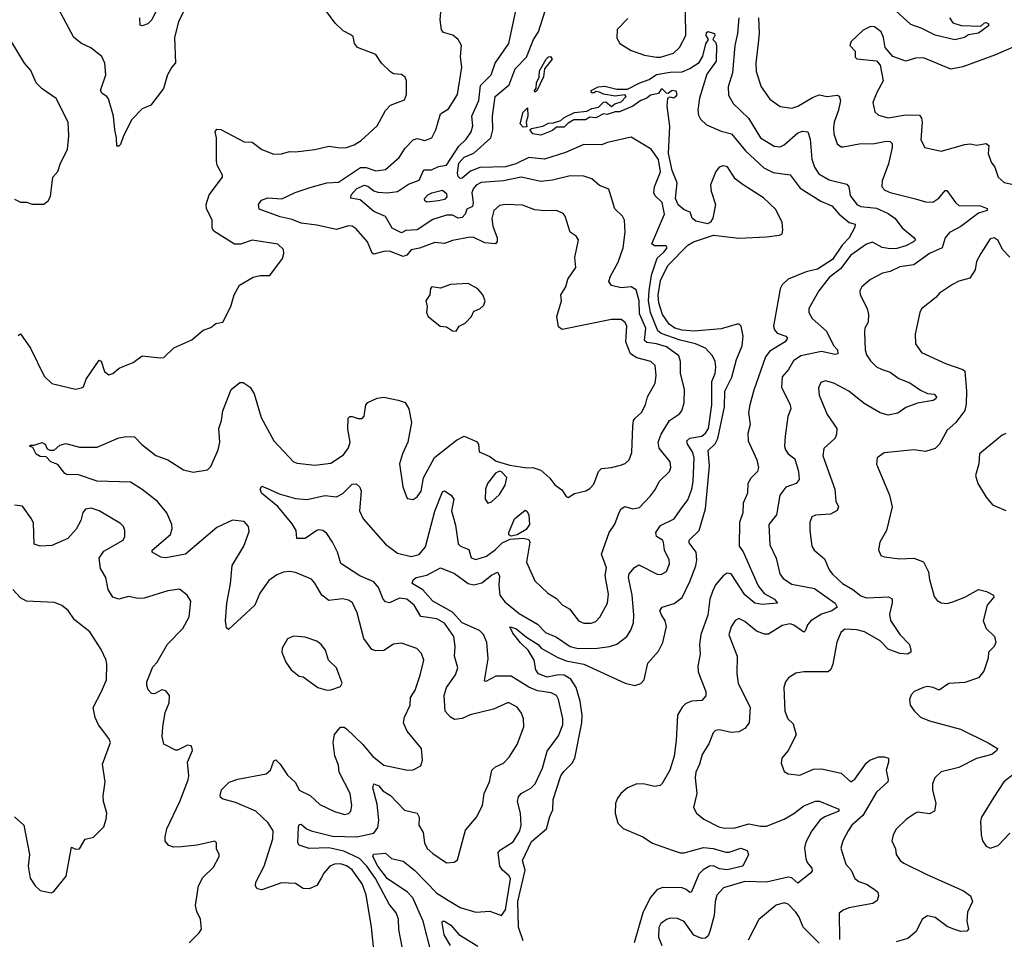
# Model space of a CAD drawing. Extents: x 2057697 to 2160550, y 827490 to 1016834.
# Tile 308 of 509: x 2135591 to 2140607, y 924233 to 928916. Entities that reach past the tile are written whole.
import ezdxf

# ---------------------------------------------------------------- set-up
doc = ezdxf.new("R2010")
doc.units = 0

msp = doc.modelspace()

# ---------------------------------------------------------------- linework, layer by layer
at = {"layer": '0CON20XD'}
for points in [[(2135582.1, 927307.9), (2135595, 927316.2), (2135645, 927244), (2135715, 927101.2), (2135755, 927062.9), (2135875, 927034.2), (2135905, 927040.8), (2135915, 927046.7), (2135929.2, 927085), (2135995, 927182.5), (2136005, 927177.5), (2136022, 927125), (2136045, 927108), (2136065, 927114.2), (2136098.2, 927141.8), (2136137.7, 927157.7), (2136169.4, 927170.6), (2136215, 927204.3), (2136306.1, 927193.9), (2136325, 927196.7), (2136376.7, 927245), (2136467.5, 927285), (2136525, 927335.8), (2136565, 927348.8), (2136590.5, 927369.5), (2136625, 927376.2), (2136666, 927455), (2136682.5, 927515), (2136710, 927565), (2136780, 927605), (2136815, 927613.8), (2136865, 927613.3), (2136929.5, 927700.5), (2136936, 927725), (2136933.8, 927745), (2136905, 927773.3), (2136775, 927793.1), (2136715, 927772.5), (2136685, 927772.2), (2136579.1, 927839.1), (2136570.6, 927855), (2136571.9, 927895), (2136542.5, 927955), (2136540.5, 927975), (2136555.5, 928025), (2136624.3, 928115), (2136624.4, 928125), (2136597.1, 928175), (2136592.9, 928195), (2136594.1, 928314.1), (2136586.2, 928345), (2136595, 928358), (2136615, 928356.2), (2136735, 928294.4), (2136775, 928291.9), (2136825, 928254.5), (2136885, 928230.6), (2136925, 928232.9), (2136965, 928245.6), (2136995, 928243.1), (2137094.4, 928255.6), (2137165, 928271.5), (2137223.4, 928263.4), (2137255, 928265.7), (2137295, 928279.2), (2137329.7, 928300.3), (2137412, 928375), (2137455, 928453.3), (2137479.7, 928480.3), (2137551.7, 928508.3), (2137561.2, 928535), (2137561.2, 928605), (2137553.9, 928623.9), (2137535, 928636.2), (2137495, 928640), (2137480, 928650), (2137434.5, 928694.5), (2137405, 928739.2), (2137312, 928775), (2137297.1, 928795), (2137289.7, 928829.7), (2137275, 928840.8), (2137239.3, 928859.3), (2137197.9, 928897.9), (2137125.7, 928995)], [(2135820, 926605), (2135785, 926651.2), (2135750, 926665), (2135725, 926690), (2135695, 926691.2), (2135675, 926703.3), (2135658.3, 926738.3), (2135640, 926745), (2135645, 926750), (2135665, 926750), (2135705, 926763.8), (2135720, 926755), (2135730.7, 926730.7), (2135745, 926723.3), (2135765.8, 926724.2), (2135795, 926748.8), (2135825, 926758), (2135895, 926738.8), (2135985, 926739.2), (2136095, 926786), (2136135, 926793.8), (2136175, 926792), (2136213, 926753), (2136285, 926696.9), (2136346, 926675), (2136425, 926623.8), (2136475, 926612.1), (2136546.7, 926623.3), (2136565, 926640), (2136602.5, 926725), (2136610, 926765), (2136605.4, 926835), (2136619.2, 926875), (2136625.4, 926925), (2136667.9, 927032.1), (2136711.7, 927068.3), (2136729.3, 927069.3), (2136765.6, 927045.6), (2136785, 927010), (2136820.2, 926890.2), (2136885, 926770.8), (2136986.2, 926665), (2137005, 926657.8), (2137095, 926648.1), (2137175, 926657.5), (2137239.5, 926700.5), (2137265, 926736.2), (2137274.5, 926765), (2137261.5, 926831.5), (2137263.3, 926886.7), (2137272.5, 926895), (2137284.3, 926895.7), (2137315, 926884.5), (2137335, 926885.7), (2137345, 926896.7), (2137354.5, 926955), (2137363.7, 926966.3), (2137411.7, 926988.3), (2137445, 926993.1), (2137519.1, 926979.1), (2137555, 926966), (2137573.8, 926933.8), (2137587.1, 926865), (2137568.2, 926765), (2137540, 926705), (2137525.6, 926655), (2137542.7, 926537.3), (2137565, 926477.5), (2137595, 926473.3), (2137615, 926486.7), (2137635.4, 926514.6), (2137647.6, 926582.4), (2137703.5, 926686.5), (2137815.3, 926774.7), (2137855, 926795.5), (2137918.2, 926768.2), (2137928, 926755), (2137931.2, 926715), (2137985, 926692.5), (2138018.3, 926668.3), (2138087.3, 926647.3), (2138174.5, 926634.5), (2138205, 926635.6), (2138245, 926621.4), (2138290.9, 926580.9), (2138317.3, 926547.3), (2138351.7, 926521.7), (2138375, 926487.5), (2138385, 926483.3), (2138416.2, 926503.8), (2138475, 926517.5), (2138495, 926529.2), (2138515, 926551.2), (2138540, 926615), (2138555, 926630.6), (2138605.4, 926635.4), (2138651.9, 926648.1), (2138675, 926655.7), (2138695.4, 926674.6), (2138708.6, 926711.4), (2138713.6, 926846.4), (2138718.2, 926875), (2138726.7, 926886.7), (2138758.4, 926915), (2138778.4, 926955), (2138789.2, 926995), (2138827.6, 927065), (2138832.8, 927105), (2138827.5, 927155), (2138805.7, 927175.7), (2138735, 927193.4), (2138701.7, 927215), (2138678.9, 927275), (2138683.8, 927355), (2138674.7, 927374.7), (2138655, 927390), (2138605, 927389.2), (2138355, 927338.9), (2138335, 927352.2), (2138326.2, 927405), (2138351.5, 927485), (2138348.1, 927515), (2138373.3, 927555), (2138382.9, 927595), (2138423.8, 927655), (2138418.8, 927705), (2138436.8, 927795), (2138425, 927814.5), (2138394.6, 927834.6), (2138370, 927915), (2138360, 927930), (2138324.6, 927944.6), (2138265, 927942.2), (2138215, 927947.9), (2138152, 927972), (2138065, 927975.5), (2138035, 927969.5), (2138006.7, 927945), (2137996.5, 927903.5), (2138000.9, 927865), (2138023.2, 927805), (2138023.4, 927786.6), (2138015, 927774.3), (2137960.1, 927780.1), (2137905, 927806.9), (2137885, 927808.5), (2137795, 927791.1), (2137755, 927775.9), (2137705, 927781.3), (2137626.8, 927753.2), (2137585, 927744.7), (2137562.5, 927717.5), (2137545, 927709.8), (2137475, 927736.9), (2137445, 927736.2), (2137395, 927722.9), (2137386.7, 927726.7), (2137361.9, 927785), (2137305, 927850.8), (2137285, 927864.3), (2137265, 927865.8), (2137205, 927846.9), (2137105, 927870), (2137025, 927880.6), (2136979.3, 927899.3), (2136917.7, 927912.3), (2136811.2, 927951.2), (2136806.7, 927975), (2136822.3, 927997.7), (2136855, 928009.4), (2136926, 928004), (2136993.8, 928036.2), (2137075, 928062.9), (2137155, 928085.4), (2137215, 928089.1), (2137326.6, 928163.4), (2137355, 928164.2), (2137405, 928146.6), (2137455, 928153.1), (2137524.5, 928215), (2137555, 928261.5), (2137595.2, 928304.8), (2137615, 928310.3), (2137655, 928301.5), (2137690, 928315), (2137711.2, 928355), (2137735, 928437.1), (2137775, 928461.4), (2137821.5, 928535), (2137842.7, 928675), (2137836.6, 928726.6), (2137841.4, 928785), (2137824.5, 928814.5), (2137797.3, 928837.3), (2137750.5, 928850.5), (2137738.9, 928865), (2137732.1, 928915), (2137739.5, 928995)], [(2136438.5, 928985), (2136399.2, 928905), (2136378.5, 928825), (2136384.4, 928695.6), (2136365, 928674), (2136344.5, 928635), (2136322.5, 928565), (2136259.3, 928480.7), (2136215, 928461.9), (2136161.5, 928408.5), (2136118.7, 928325), (2136105, 928281.1), (2136095, 928271.5), (2136085, 928271.9), (2136084.6, 928315), (2136074.7, 928355), (2136068.9, 928425), (2136043.2, 928513.2), (2136035.3, 928525.3), (2136010, 928540), (2136001.8, 928555), (2136030, 928635), (2136023.6, 928695), (2136008.6, 928728.6), (2135953.2, 928773.2), (2135905, 928795.6), (2135866.2, 928825), (2135787.5, 928975)], [(2136298.5, 928985), (2136263.3, 928915), (2136244, 928895), (2136215, 928884.7), (2136205, 928888.8), (2136203.3, 928925)], [(2137539.1, 924195), (2137522.6, 924282.6), (2137520.9, 924335), (2137507.9, 924367.9), (2137472.2, 924412.2), (2137402.9, 924542.9), (2137359, 924605), (2137321.7, 924645), (2137242.4, 924682.4), (2137165, 924699.4), (2137065.4, 924695.4), (2137015, 924713.1), (2137007.8, 924725), (2137010.9, 924805), (2137015, 924818), (2137025, 924819.4), (2137052.2, 924795), (2137075, 924784.7), (2137185, 924758.3), (2137307.5, 924755), (2137395.6, 924774.4), (2137415, 924802.5), (2137420.6, 924839.4), (2137412, 924922), (2137390, 925005), (2137395, 925024.2), (2137421.1, 925015), (2137439.9, 924989.9), (2137480, 924965), (2137551.5, 924891.5), (2137616.2, 924875), (2137625.6, 924855.6), (2137624.5, 924815), (2137646.3, 924776.3), (2137653.5, 924725), (2137666.7, 924695), (2137695, 924669.5), (2137765, 924622.5), (2137804.2, 924625.8), (2137821.7, 924638.3), (2137861.4, 924788.6), (2137917.1, 924855), (2137947.8, 924915), (2137956.2, 924975), (2137983.9, 925035), (2137996.1, 925093.9), (2138015, 925112.2), (2138055, 925129.4), (2138085, 925160), (2138124.4, 925225), (2138158.9, 925315), (2138156.9, 925355), (2138146.9, 925385), (2138124.6, 925414.6), (2138085, 925437.5), (2138075, 925438), (2138005, 925404.5), (2137885, 925376.7), (2137845, 925356.7), (2137805, 925352.5), (2137785, 925363.5), (2137757.8, 925395), (2137753.8, 925475), (2137765.5, 925515), (2137810.5, 925579.5), (2137823.5, 925615), (2137806.5, 925675), (2137809.2, 925725), (2137801.5, 925775), (2137755, 925843.3), (2137715.8, 925865), (2137635, 925876.9), (2137599.6, 925935), (2137563.1, 925965), (2137525, 925970.3), (2137475, 925946.7), (2137455, 925951.1), (2137442.5, 925965), (2137418.2, 926025), (2137395, 926053.1), (2137324.2, 926084.2), (2137226.8, 926146.8), (2137208.9, 926205), (2137184.6, 926255), (2137155, 926298.9), (2137135, 926315.6), (2137115, 926318.9), (2137105, 926314.4), (2137045, 926273.6), (2137003.3, 926273.3), (2136999.1, 926315), (2136979, 926349), (2136906.5, 926436.5), (2136822.5, 926505), (2136816, 926525), (2136825, 926540), (2136865, 926524.5), (2136911.9, 926501.9), (2136995, 926477.9), (2137055, 926473.3), (2137145, 926493.2), (2137205, 926485.5), (2137236.8, 926503.2), (2137285, 926550.8), (2137305, 926552), (2137323.8, 926535), (2137330.8, 926515), (2137322.5, 926415), (2137339.6, 926375), (2137455, 926245.4), (2137515, 926199.6), (2137585, 926182.5), (2137625, 926193.1), (2137658.1, 926231.9), (2137705, 926412.9), (2137745, 926511.2), (2137755, 926516.9), (2137788.5, 926495), (2137802.5, 926475), (2137790, 926415), (2137811.3, 926341.3), (2137825, 926247.1), (2137835.8, 926235.8), (2137878.6, 926218.6), (2137890, 926175), (2137915, 926166.9), (2137969.2, 926185), (2138015, 926217.8), (2138048.1, 926251.9), (2138088.6, 926271.4), (2138155, 926276.2), (2138185, 926269.1), (2138190, 926255), (2138173.2, 926153.2), (2138215, 926058), (2138280.8, 925995), (2138325, 925968.5), (2138355, 925935.5), (2138392.5, 925915), (2138438, 925855), (2138465, 925842.5), (2138502.7, 925842.7), (2138525, 925852.1), (2138546.8, 925873.2), (2138585.4, 925945), (2138589.5, 925990.5), (2138572.7, 926085), (2138579.3, 926125), (2138554.4, 926195), (2138592.9, 926305), (2138623, 926347), (2138643.9, 926406.1), (2138655, 926426), (2138673.2, 926436.8), (2138715, 926424.4), (2138747.8, 926432.2), (2138805, 926491.9), (2138829.5, 926525), (2138848.6, 926565), (2138901.4, 926615), (2138907.8, 926635), (2138904.4, 926665), (2138847.7, 926735), (2138844.1, 926765), (2138858.8, 926805), (2138900.3, 926875), (2138951.1, 926908.9), (2138964.6, 926925), (2138976.1, 926965), (2138976.8, 927035), (2138956.6, 927115), (2138957.7, 927175), (2138948.5, 927205), (2138885, 927250.2), (2138835.1, 927265.1), (2138785, 927271.9), (2138772.9, 927282.9), (2138780.8, 927345), (2138747.7, 927417.7), (2138746.3, 927485), (2138730.8, 927540.8), (2138705.4, 927555.4), (2138655, 927550), (2138605, 927562.5), (2138592.1, 927582.1), (2138599.8, 927610.2), (2138638.8, 927681.2), (2138664.2, 927755), (2138674.5, 927834.5), (2138671.4, 927895), (2138662, 927915), (2138622.8, 927952.8), (2138592.5, 928052.5), (2138545, 928071.9), (2138505, 928105.5), (2138465, 928119.1), (2138395, 928120.4), (2138305, 928098.9), (2138245, 928091.8), (2138145, 928114.7), (2138055, 928096.1), (2137942.3, 928087.7), (2137915.9, 928074.1), (2137900.4, 928055), (2137893.9, 928035), (2137900.8, 927985), (2137897.9, 927965), (2137869.1, 927950.9), (2137860.3, 927925), (2137845, 927908.4), (2137825, 927904.7), (2137795, 927920.8), (2137765, 927920.7), (2137695, 927899.1), (2137615, 927845.2), (2137557.1, 927842.9), (2137535, 927830.4), (2137488.5, 927855), (2137455, 927913.1), (2137395, 927940), (2137325, 927998.2), (2137277.9, 928007.9), (2137279.4, 928025), (2137307.1, 928055), (2137345, 928073.8), (2137365, 928068.7), (2137395, 928045.3), (2137415, 928038.1), (2137465, 928034.2), (2137515, 928040.4), (2137571.6, 928078.4), (2137625, 928099.2), (2137648.9, 928151.1), (2137689, 928151), (2137725, 928168), (2137765, 928175.7), (2137827.5, 928272.5), (2137865, 928307.5), (2137891.1, 928345), (2137898.5, 928375), (2137894.7, 928425), (2137929.8, 928505), (2137938.3, 928581.7), (2137991.8, 928635), (2138012.3, 928695), (2138081.8, 928795), (2138120.7, 928969.3)], [(2137688.9, 924158.9), (2137646.6, 924325), (2137593, 924445), (2137565, 924475.2), (2137465, 924540.6), (2137414.5, 924605), (2137389.6, 924655), (2137393.9, 924666.1), (2137455, 924672.2), (2137485.4, 924645.4), (2137545, 924631.1), (2137602.8, 924585), (2137715, 924467.7), (2137775, 924430.9), (2137834, 924395), (2137915, 924370.6), (2137985, 924376.9), (2138045, 924354), (2138065, 924384), (2138091.3, 924541.3), (2138085, 924556.7), (2138050.5, 924585), (2138036.2, 924605), (2138028.2, 924675), (2138040.5, 924689.5), (2138105, 924729.4), (2138138.5, 924785), (2138146.1, 924815), (2138142.1, 924875), (2138126.4, 924935), (2138132.2, 924957.8), (2138145, 924975.6), (2138195, 925002.5), (2138217.5, 925025), (2138254.6, 925105), (2138278.3, 925191.7), (2138335, 925270), (2138357.2, 925325), (2138358, 925358), (2138336.2, 925455), (2138325, 925474.2), (2138297.5, 925487.5), (2138228.7, 925498.7), (2138185, 925516.5), (2138095, 925573.4), (2138016.6, 925573.4), (2137965, 925545.8), (2137958.8, 925548.8), (2137978, 925662), (2137970.4, 925745), (2137952.9, 925785), (2137932.7, 925805), (2137844.7, 925844.7), (2137795, 925898.6), (2137695.4, 925955), (2137645, 926012.3), (2137589.7, 926045), (2137595, 926064), (2137611.2, 926075), (2137665, 926088.1), (2137735, 926125.2), (2137805, 926095.2), (2137875, 926045.7), (2137905, 926038.4), (2137945, 926047.9), (2137995, 926087.6), (2138025, 926101.9), (2138034.6, 926084.6), (2138031.6, 926035), (2138036.9, 925985), (2138061.3, 925951.3), (2138135, 925891.5), (2138228.5, 925838.5), (2138270, 925795), (2138325, 925770.9), (2138395.6, 925725), (2138435, 925714.4), (2138535, 925715.3), (2138595.9, 925724.1), (2138633.4, 925736.6), (2138683.5, 925775), (2138703.5, 925806.5), (2138717.1, 925845), (2138718.9, 925885), (2138710, 925985), (2138692.4, 926075), (2138695.4, 926094.6), (2138722.7, 926127.3), (2138745, 926139.2), (2138837.5, 926092.5), (2138858.6, 926091.4), (2138885, 926106.7), (2138900.6, 926145), (2138900, 926165), (2138875.5, 926215.5), (2138871.1, 926255), (2138865, 926265.5), (2138834.3, 926285), (2138831.1, 926305), (2138855, 926340.6), (2138925, 926374.2), (2138955, 926418.5), (2138995, 926470.8), (2139014.1, 926525), (2139020.8, 926565), (2139026.5, 926685), (2139018, 926715), (2138992, 926755), (2138988.9, 926771.1), (2139005, 926785.2), (2139066.2, 926795), (2139085, 926810), (2139099.8, 926835), (2139117.4, 926955), (2139117.1, 927072.9), (2139134, 927115), (2139137.6, 927147.6), (2139133.1, 927175), (2139119.4, 927205), (2139085, 927242.7), (2139032.9, 927265), (2138955, 927283.4), (2138858.2, 927318.2), (2138841.8, 927331.8), (2138804.4, 927425), (2138794.7, 927485), (2138797.5, 927535), (2138808.9, 927615), (2138837.8, 927702.2), (2138871.7, 927731.7), (2138889.5, 927755), (2138884.5, 927764.5), (2138823.8, 927763.8), (2138810.6, 927775), (2138875.4, 927925), (2138862.8, 927985), (2138828.8, 928018.8), (2138821.8, 928035), (2138824.8, 928065.2), (2138855, 928141.2), (2138845, 928204), (2138807.4, 928257.4), (2138705, 928317.1), (2138585, 928291.5), (2138555, 928279.1), (2138465, 928281.2), (2138370.6, 928239.4), (2138265, 928205.3), (2138185, 928214.2), (2138117.5, 928182.5), (2138065, 928167.4), (2137935, 928163.6), (2137886.6, 928145), (2137845, 928109.2), (2137835, 928108.1), (2137825, 928118.2), (2137820.8, 928135), (2137828.6, 928185), (2137855, 928215.4), (2137905, 928235.7), (2137991, 928315), (2138001.7, 928355), (2137999.3, 928425), (2138012.6, 928525), (2138084, 928585), (2138115, 928665.4), (2138172.4, 928725), (2138208.6, 928815), (2138234.1, 928855), (2138268.2, 928961.8)], [(2138688.1, 928921.9), (2138635, 928865.7), (2138632.7, 928822.7), (2138648, 928795), (2138705, 928760), (2138774.4, 928735.6), (2138835, 928724.7), (2138855, 928724.7), (2138922, 928745), (2138951.8, 928775), (2138983.6, 928835), (2138982.9, 928955)], [(2140326.7, 928925), (2140345, 928900), (2140386.4, 928886.4), (2140487.3, 928882.7), (2140505, 928900), (2140515, 928901.4), (2140525.7, 928895), (2140525.5, 928884.5), (2140475, 928846.9), (2140425, 928838.8), (2140404.4, 928825.6), (2140355, 928814.4), (2140255, 928837.3), (2140183.6, 928873.6), (2140131.2, 928891.2), (2140035, 928978.2)], [(2139254.4, 928925), (2139248.1, 928845), (2139234.2, 928784.2), (2139221.1, 928645), (2139199.6, 928575), (2139202.2, 928532.2), (2139225, 928489.4), (2139303.2, 928415), (2139365, 928314.5), (2139435, 928272.2), (2139465, 928268.2), (2139485, 928278.2), (2139555, 928340.7), (2139578, 928348), (2139605, 928345.7), (2139617.8, 928307.8), (2139625.6, 928205.6), (2139639.1, 928165), (2139661.6, 928131.6), (2139715, 928100), (2139805, 928077.8), (2139813.8, 928065), (2139821.5, 928021.5), (2139854.5, 927974.5), (2139875.2, 927965.2), (2139955, 927957), (2140015, 927929.5), (2140048.8, 927905), (2140085.8, 927855.8), (2140145, 927807.5), (2140154.3, 927795), (2140144.4, 927785), (2140105, 927764.3), (2140059.1, 927750.9), (2140025, 927749.4), (2139985, 927756.7), (2139935, 927782.9), (2139905, 927773.5), (2139825, 927717.5), (2139772.7, 927647.3), (2139715, 927602.5), (2139660.9, 927535), (2139610.8, 927445), (2139610, 927425), (2139628.6, 927395), (2139700.7, 927330.7), (2139737.1, 927257.1), (2139756, 927235), (2139757.8, 927215), (2139745, 927210.4), (2139675, 927225.9), (2139570.8, 927205), (2139531.9, 927178.1), (2139507.8, 927135), (2139475, 927097.5), (2139471.5, 927045), (2139515.4, 926955.4), (2139518.9, 926935), (2139503.3, 926895), (2139490, 926795), (2139486.7, 926745), (2139492.7, 926725), (2139505.4, 926705.4), (2139539.3, 926679.3), (2139558.6, 926615), (2139562.2, 926575), (2139546.6, 926553.4), (2139494.4, 926535), (2139463.3, 926495), (2139446.2, 926395), (2139407.3, 926345), (2139412.5, 926242.5), (2139444.7, 926174.7), (2139462.3, 926095), (2139480.4, 926070.4), (2139525, 926042), (2139639, 926019), (2139744.3, 925944.3), (2139754.5, 925925), (2139727.3, 925905), (2139675, 925888.3), (2139620.9, 925855), (2139603.2, 925835), (2139593.1, 925805), (2139585, 925797.8), (2139535, 925832.7), (2139515, 925840), (2139475, 925831.8), (2139405, 925787.1), (2139385, 925786.9), (2139345, 925802.2), (2139285, 925851.4), (2139255, 925866), (2139235, 925855.8), (2139214.5, 925825), (2139203.1, 925783.1), (2139246.2, 925675), (2139243.2, 925586.8), (2139251.5, 925535), (2139311.4, 925415), (2139306.1, 925335), (2139285, 925306.2), (2139255, 925289.1), (2139215, 925286.1), (2139155, 925300.6), (2139135, 925295.7), (2139124.2, 925285), (2139101.3, 925228.7), (2139067.1, 925175), (2139054.3, 925125), (2139034.3, 925085), (2139031.4, 925055), (2139040.8, 924975), (2139024, 924905), (2139038, 924875), (2139076, 924845), (2139152, 924805), (2139181.7, 924798.3), (2139235, 924801.2), (2139305, 924821.8), (2139365, 924809.2), (2139395, 924809.3), (2139484.7, 924845.3), (2139535, 924873.2), (2139585, 924912.4), (2139645, 924936.9), (2139665, 924936.9), (2139764.3, 924895), (2139764.2, 924885), (2139693, 924857), (2139669.3, 924840.7), (2139626, 924785), (2139595, 924727.8), (2139588.3, 924698.3), (2139596.1, 924645), (2139602.7, 924625), (2139625.9, 924595), (2139627.4, 924582.6), (2139619.5, 924570.5), (2139555, 924518.8), (2139525, 924545.4), (2139505, 924549.3), (2139395, 924524.6), (2139285, 924528.2), (2139175.3, 924494.7), (2139142.4, 924457.6), (2139133.8, 924425), (2139127.9, 924355), (2139106.8, 924273.2), (2139098.7, 924251.3), (2139085, 924239.2), (2139065, 924236.9), (2139025.8, 924255), (2138975, 924323.3), (2138941.3, 924338.7), (2138905, 924340.9), (2138885.4, 924334.6), (2138856.4, 924313.6), (2138846.2, 924293.8), (2138844.6, 924244.6), (2138861.1, 924201.1)], [(2139354, 928925), (2139357.5, 928845), (2139352.8, 928797.2), (2139340.3, 928695), (2139341.7, 928651.7), (2139367.3, 928575), (2139411.3, 928511.3), (2139465, 928474.5), (2139525, 928466.2), (2139554.2, 928475), (2139629.5, 928520.5), (2139663, 928533), (2139705, 928524.2), (2139755, 928531.9), (2139765, 928527.5), (2139772.2, 928505), (2139761.8, 928455), (2139739.6, 928395), (2139737.1, 928365), (2139737.7, 928335), (2139755, 928283.8), (2139775, 928269.2), (2139785, 928268.9), (2139866.7, 928283.3), (2139945, 928284.8), (2140005, 928296.9), (2140025.6, 928295), (2140035.3, 928285), (2140035.3, 928265), (2140017.2, 928182.8), (2139984.1, 928095), (2139982.7, 928065), (2139998.1, 928048.1), (2140025.3, 928035.3), (2140154, 928004)], [(2138426, 925515), (2138397.6, 925557.6), (2138365, 925577.8), (2138335, 925579.8), (2138278.4, 925568.4), (2138234.4, 925585), (2138220.6, 925605), (2138212, 925655), (2138180.8, 925705), (2138142.2, 925742.2), (2138102.8, 925792.8), (2138087.5, 925825), (2138117.8, 925815), (2138171.9, 925771.9), (2138232.4, 925735), (2138246.5, 925716.5), (2138329.5, 925669.5), (2138375, 925652), (2138465, 925633.7), (2138675, 925537.5), (2138725, 925525.7), (2138755, 925536.5), (2138771.8, 925555), (2138791.2, 925638.8), (2138845, 925700.6), (2138867.5, 925745), (2138885.2, 925825.2), (2138879.3, 925855), (2138860.4, 925885), (2138851.5, 925905), (2138864.3, 925925), (2138925, 925942.5), (2138965, 925973.3), (2139005, 926055.4), (2139034.8, 926135), (2139039.7, 926165), (2139036.4, 926205), (2139001.5, 926251.5), (2139000.8, 926265), (2139051.6, 926315), (2139083.6, 926425), (2139105.6, 926645), (2139097.3, 926722.7), (2139134.3, 926755.7), (2139147.4, 926782.6), (2139181.9, 926945), (2139183.4, 927025), (2139217.9, 927095), (2139243.1, 927185), (2139271.6, 927255), (2139275.9, 927305), (2139266.2, 927355), (2139256.1, 927366.1), (2139246.3, 927366.3), (2139165, 927342.6), (2139025, 927330.6), (2138965, 927334.8), (2138928.9, 927345), (2138900, 927365), (2138865.7, 927415), (2138845.9, 927474.1), (2138843.4, 927513.4), (2138855, 927587.8), (2138892.6, 927665), (2138995, 927767.8), (2139022.5, 927785), (2139125, 927819.3), (2139255, 927803.6), (2139395, 927811.2), (2139460.8, 927819.2), (2139474.2, 927825.8), (2139478.6, 927845), (2139474.5, 927885), (2139440.4, 927950.4), (2139379.7, 928009.7), (2139276.9, 928075), (2139235, 928105.8), (2139196.2, 928166.2), (2139175, 928171.1), (2139154.7, 928165.3), (2139136.9, 928143.1), (2139110, 928075), (2139113.6, 928043.6), (2139135.5, 927975), (2139121.4, 927905), (2139110, 927885), (2139095, 927877.1), (2139035, 927890), (2139016, 927905), (2139005.5, 927935.5), (2138975, 927948.1), (2138945, 927973.1), (2138930.9, 928005), (2138939.4, 928085), (2138915, 928148), (2138896.3, 928235), (2138903.4, 928373.4), (2138889.4, 928475), (2138893, 928517), (2138905, 928522.5), (2138921.7, 928518.3), (2138935, 928527.5), (2138940, 928535), (2138935, 928552.5), (2138915, 928555.8), (2138895, 928540), (2138885, 928542.5), (2138865, 928562.5), (2138858.3, 928561.7), (2138845, 928540), (2138805, 928531.1), (2138785, 928516.4), (2138754.7, 928505.3), (2138714.3, 928475), (2138647, 928447), (2138623.9, 928446.1), (2138583.2, 928433.2), (2138565, 928436), (2138525, 928416.7), (2138495, 928420), (2138473, 928407), (2138414.4, 928405.6), (2138385, 928389.2), (2138365, 928369.2), (2138325, 928369.4), (2138305, 928351.9), (2138245, 928328.9), (2138205, 928335.7), (2138188.8, 928355), (2138197.5, 928362.5), (2138256.4, 928373.6), (2138285, 928390), (2138309.3, 928390.7), (2138347.3, 928402.7), (2138365, 928418.1), (2138416.6, 928443.4), (2138479.2, 928450.8), (2138505, 928464.2), (2138538.7, 928471.3), (2138565, 928496.2), (2138577, 928497), (2138605, 928473.3), (2138623, 928487), (2138655, 928497.5), (2138680, 928525), (2138673.3, 928533.3), (2138625, 928526.7), (2138565, 928537.5), (2138545, 928547.5), (2138525, 928550), (2138517, 928543), (2138503, 928543), (2138502.5, 928555), (2138537.5, 928575), (2138571.7, 928578.3), (2138632.3, 928562.3), (2138687.7, 928562.3), (2138750, 928595), (2138798.1, 928611.9), (2138835, 928636.5), (2138905, 928648.5), (2138965, 928651.2), (2139005, 928667.5), (2139051.4, 928698.6), (2139070, 928730), (2139086.1, 928793.9), (2139100, 928815), (2139088, 928835), (2139089.7, 928850.3), (2139095.7, 928855.7), (2139130, 928845), (2139132.5, 928835), (2139122.5, 928815), (2139135, 928802.5), (2139140, 928785), (2139139.5, 928705), (2139091.1, 928638.9), (2139053.5, 928516.5), (2139046.1, 928455), (2139049.1, 928429.1), (2139058.9, 928408.9), (2139090.2, 928380.2), (2139165, 928348.4), (2139216.9, 928335), (2139288.3, 928248.3), (2139381.7, 928161.7), (2139428.6, 928138.6), (2139515, 928126), (2139567.4, 928057.4), (2139671.5, 927991.5), (2139728.3, 927968.3), (2139766, 927926), (2139816.2, 927883.8), (2139847.5, 927875), (2139845, 927860), (2139816.2, 927805), (2139781.3, 927768.7), (2139731.2, 927695), (2139655, 927646.3), (2139597.3, 927632.7), (2139505.8, 927594.2), (2139475, 927565.7), (2139464.3, 927545.7), (2139430.2, 927355), (2139436.2, 927336.2), (2139450, 927320), (2139494, 927305), (2139502.9, 927295), (2139489.5, 927275), (2139411.6, 927228.4), (2139390.8, 927199.2), (2139329.9, 927030.1), (2139309.5, 926955), (2139304.2, 926915), (2139311.5, 926855), (2139300.5, 926809.5), (2139300.9, 926770.9), (2139345.8, 926675), (2139354, 926635), (2139349.2, 926615), (2139315, 926581.9), (2139300.4, 926555), (2139298.8, 926505), (2139276.6, 926453.4), (2139274.6, 926405), (2139256.9, 926355), (2139255.4, 926235.4), (2139276.2, 926206.2), (2139352.5, 926032.5), (2139383.5, 925993.5), (2139436.7, 925965), (2139451.2, 925945), (2139372.6, 925937.4), (2139335, 925945.3), (2139285, 925986.9), (2139214.6, 926094.6), (2139195, 926097.7), (2139175, 926084.1), (2139135, 926038.2), (2139120, 926005), (2139106.5, 925965), (2139095.7, 925884.3), (2139060.6, 925785), (2139054.2, 925735), (2139057.3, 925685), (2139045.3, 925624.7), (2139047.8, 925595), (2139060.1, 925560.1), (2139085.4, 925495), (2139086.4, 925473.6), (2139065, 925448.5), (2139015, 925446), (2138985, 925434.6), (2138965.4, 925415), (2138942, 925375), (2138935.8, 925245), (2138925, 925166.2), (2138902.1, 925095), (2138862.9, 925027.1), (2138853.9, 925016.1), (2138825, 925010.9), (2138775, 925023.8), (2138735, 925024.7), (2138686.7, 925005), (2138653.2, 924975), (2138635, 924948.6), (2138626.1, 924925), (2138623.5, 924875), (2138637.3, 924825), (2138665, 924797.3), (2138765.3, 924755.3), (2138815, 924722.3), (2138915, 924686.2), (2138955, 924673.8), (2138975, 924673.8), (2139075, 924701), (2139123.8, 924695), (2139187.3, 924677.3), (2139205, 924676.4), (2139265, 924696.6), (2139296, 924685), (2139303.3, 924665), (2139274.5, 924605), (2139195, 924586.6), (2139155, 924592.4), (2139125, 924607.2), (2139105, 924604.8), (2139072.4, 924587.6), (2139049.7, 924565), (2139013.8, 924475), (2139005, 924471.1), (2138986.7, 924486.7), (2138965, 924494.7), (2138865, 924497.5), (2138837.3, 924485), (2138802.3, 924445), (2138765, 924367.1), (2138721.1, 924215)], [(2140562.1, 928737.9), (2140395, 928675.4), (2140335, 928664.7), (2140195, 928722.2), (2140155, 928720.6), (2140105, 928704.4), (2140038.8, 928728.8), (2140000, 928775), (2139992, 928825), (2139978.6, 928855), (2139945, 928880), (2139925, 928881.4), (2139887.4, 928862.6), (2139826.7, 928805), (2139820, 928785), (2139847.5, 928755), (2139847.5, 928725), (2139855, 928717.5), (2139955, 928706.7), (2139974.1, 928684.1), (2139990, 928605), (2139956.7, 928545), (2139937.5, 928495), (2139947.4, 928447.4), (2139965, 928430.6), (2140015, 928416.7), (2140105, 928432.1), (2140175, 928429.2), (2140185.4, 928415.4), (2140188.8, 928395), (2140180.6, 928305), (2140201.2, 928265), (2140285, 928246.5), (2140405, 928280.4), (2140433.4, 928283.4), (2140465, 928277.5), (2140515, 928285.7), (2140527.1, 928275), (2140524.2, 928235), (2140540.5, 928190.5), (2140558, 928165), (2140576, 928115), (2140606.6, 928086.6), (2140645, 928078.9)], [(2135565, 928002.5), (2135595, 927987.5), (2135625, 927987.5), (2135655, 927977.5), (2135713, 927977), (2135736.4, 927993.6), (2135747.5, 928015), (2135760, 928115), (2135785, 928142.5), (2135798, 928185), (2135834, 928255), (2135841.2, 928325), (2135838, 928395), (2135776.2, 928515), (2135704.5, 928564.5), (2135674.6, 928594.6), (2135647.6, 928657.6), (2135615.5, 928695.5), (2135542.9, 928815)], [(2140708.7, 928801.3), (2140562.1, 928737.9)], [(2138215, 928547.5), (2138212.5, 928555), (2138222, 928568), (2138223.6, 928595), (2138237.1, 928622.9), (2138239.4, 928655), (2138272.2, 928715), (2138285, 928727.8), (2138295, 928728.1), (2138304, 928715), (2138264.1, 928665.9), (2138259.4, 928625), (2138225, 928553.8), (2138215, 928547.5)], [(2138155, 928368.1), (2138140.6, 928385), (2138155.8, 928445), (2138177.5, 928467.5), (2138180, 928425), (2138170.5, 928395), (2138175, 928370), (2138155, 928368.1)], [(2137665, 927987.5), (2137655, 927993.3), (2137652.9, 928005), (2137670.6, 928025), (2137690.8, 928035), (2137745, 928047.3), (2137765, 928030.4), (2137766.8, 928013.2), (2137755, 928000.6), (2137725, 927994.1), (2137665, 927987.5)], [(2140154, 928004), (2140205, 927987.8), (2140242.8, 927987.2), (2140272.9, 928007.1), (2140305, 928047.1), (2140314.2, 928045.8), (2140357.5, 927985), (2140375, 927969.6), (2140485, 927968.6), (2140520, 927955), (2140519.2, 927945), (2140475, 927930.4), (2140385, 927863.3), (2140327.7, 927832.3), (2140305.8, 927805), (2140290.6, 927755), (2140225, 927725.3), (2140145, 927667.1), (2140075, 927657.3), (2140025, 927634.4), (2139986.2, 927625), (2139925, 927592.9), (2139880, 927555), (2139870.8, 927535), (2139872.9, 927515), (2139907.5, 927445), (2139914.5, 927415), (2139912.5, 927375), (2139896.9, 927345), (2139894.5, 927325.5), (2139897.1, 927235), (2139905, 927209.2), (2139925, 927178.6), (2139955, 927148.9), (2139984.7, 927134.7), (2140025, 927121.8), (2140068.8, 927088.8), (2140125, 927067.5), (2140179.4, 927029.4), (2140215, 927013.3), (2140248.8, 927008.8), (2140261.9, 926995), (2140258.1, 926985), (2140245, 926977.3), (2140165, 926962.9), (2140105, 926941.1), (2140065, 926912.2), (2140015, 926901.4), (2139975, 926914.5), (2139892.2, 926962.2), (2139815, 927024.4), (2139738.8, 927065), (2139695, 927077.5), (2139671.8, 927068.2), (2139659.4, 927040.6), (2139663.6, 927003.6), (2139705, 926906), (2139754, 926834), (2139752.5, 926805), (2139744.2, 926785), (2139687.7, 926732.3), (2139682.5, 926695), (2139743.5, 926525), (2139749.1, 926465), (2139762.2, 926435), (2139755, 926417.1), (2139722, 926398), (2139645, 926393.3), (2139625.5, 926384.5), (2139616.5, 926355), (2139615.6, 926315.6), (2139626, 926235), (2139638.8, 926215), (2139689.8, 926169.8), (2139714.5, 926115), (2139732, 926092), (2139782.7, 926045), (2139834.8, 926014.8), (2139875, 925982.1), (2139905, 925971.8), (2140017.3, 925977.3), (2140035, 925966.7), (2140035.8, 925945.8), (2140021.6, 925888.4), (2140026.2, 925856.2), (2140075, 925784.5), (2140123.8, 925735), (2140131.2, 925705), (2140130, 925695), (2140114.1, 925685.9), (2140075, 925688.6), (2140015, 925711.3), (2139973.4, 925753.4), (2139895, 925798.5), (2139855, 925808.5), (2139795, 925812.2), (2139773.1, 925795), (2139753, 925747), (2139733.1, 925635), (2139723.2, 925606.8), (2139710, 925595), (2139585, 925595.6), (2139545, 925587.8), (2139508, 925565), (2139492.5, 925545), (2139483.1, 925515), (2139488.6, 925395), (2139503.8, 925355), (2139531.2, 925331.2), (2139546, 925275), (2139506.2, 925195), (2139473.3, 925155), (2139469.3, 925129.3), (2139485, 925087.5), (2139505, 925076), (2139565, 925069.2), (2139635, 925100), (2139675, 925101.9), (2139775, 925078.6), (2139825, 925035.8), (2139845, 925048.6), (2139905, 925132.2), (2139921.4, 925145), (2139965, 925162.5), (2139995, 925162.2), (2140016, 925155), (2140016.9, 925135), (2140004.4, 925095), (2140015.7, 925045), (2140012.9, 925035), (2139955, 924982.9), (2139885.9, 924864.1), (2139830.6, 924815), (2139811.1, 924785), (2139783.5, 924735), (2139773.4, 924696.6), (2139800, 924615), (2139826.7, 924585), (2139845, 924541.9), (2139865, 924527.5), (2139904.6, 924514.6), (2139948.8, 924485), (2139962.7, 924472.7), (2139966.2, 924455), (2139958.8, 924431.2), (2139936.7, 924415), (2139815, 924393.1), (2139785, 924381.8), (2139764.6, 924365.4), (2139767.2, 924232.8)], [(2140635, 927707.5), (2140597.1, 927745), (2140575, 927792.5), (2140555, 927806), (2140535, 927800), (2140486.2, 927725), (2140464.5, 927685.5), (2140457.9, 927642.1), (2140430.4, 927599.6), (2140375.4, 927584.6), (2140342, 927568), (2140275.7, 927524.3), (2140257.8, 927502.2), (2140185.5, 927444.5), (2140175.5, 927424.5), (2140152.7, 927315), (2140154.4, 927265), (2140185, 927221.9), (2140306.7, 927165), (2140395, 927135.5), (2140405, 927125.7), (2140413.8, 927025), (2140412.6, 926957.4), (2140404.8, 926925.2), (2140358.9, 926865), (2140314.7, 926825.3), (2140276.5, 926755), (2140255, 926732.7), (2140205, 926717.9), (2140145, 926725.5), (2139995, 926710), (2139958.8, 926685), (2139955, 926652.5), (2140021.9, 926495), (2140035.8, 926435), (2140006.7, 926315), (2139972, 926255), (2139966.1, 926216.1), (2139978.3, 926188.3), (2139995, 926180), (2140075, 926171.4), (2140145, 926173.6), (2140194.7, 926154.7), (2140220.8, 926105), (2140225.5, 926065), (2140249.3, 925979.3), (2140265, 925958), (2140285, 925947.1), (2140315, 925943.1), (2140345, 925951.5), (2140405, 925974.6), (2140475, 926013.8), (2140515.8, 926005), (2140551.4, 925985), (2140553.1, 925975), (2140519.6, 925935), (2140498.9, 925855), (2140514.5, 925815), (2140556.7, 925775), (2140562.7, 925745), (2140555.3, 925724.7), (2140525.8, 925695), (2140524.1, 925664.1), (2140502.2, 925597.8), (2140474.6, 925565.4), (2140405, 925540), (2140324.6, 925535.4), (2140275, 925501.2), (2140245, 925515.7), (2140215, 925520), (2140195, 925515.7), (2140147.5, 925495), (2140131.7, 925478.3), (2140123.3, 925455), (2140127.5, 925425), (2140146.7, 925396.7), (2140180, 925365), (2140225, 925345.8), (2140383.6, 925303.6), (2140525, 925234.4), (2140571.2, 925205), (2140569.2, 925195), (2140542.5, 925175), (2140465, 925154.6), (2140375, 925107.5), (2140285, 925085.5), (2140252.9, 925055), (2140241.5, 925025), (2140241.5, 924995), (2140258.2, 924925), (2140250.6, 924885), (2140225, 924871.2), (2140165, 924880), (2140155, 924876.2), (2140108, 924845), (2140055.5, 924794.5), (2140040, 924765), (2140034.3, 924735), (2140053.1, 924693.1), (2140055.7, 924665), (2140076, 924635), (2140095, 924620), (2140208, 924565), (2140399.1, 924479.1), (2140434, 924455), (2140444.2, 924425), (2140419.1, 924370.9), (2140415.6, 924325), (2140424, 924285), (2140415, 924274.2), (2140385, 924272.9), (2140344.1, 924285.9), (2140315, 924298.5), (2140255, 924343.8), (2140215, 924351.8), (2140187.8, 924335), (2140157.3, 924272.7), (2140115, 924236.5), (2140055, 924219.5)], [(2137815, 927330), (2137830, 927355), (2137859.3, 927370.7), (2137892.5, 927405), (2137905, 927432.5), (2137935, 927443.8), (2137955, 927462.5), (2137962.5, 927485), (2137950, 927515), (2137923.8, 927545), (2137875, 927571.9), (2137785, 927568.1), (2137735, 927548.8), (2137690, 927555), (2137683.6, 927546.4), (2137680, 927515), (2137660, 927485), (2137666.2, 927455), (2137663.8, 927425), (2137671.2, 927405), (2137732.5, 927355), (2137765, 927352.5), (2137795, 927332.5), (2137815, 927330)], [(2140615, 926809.4), (2140595, 926800.6), (2140480.8, 926705), (2140477.5, 926655), (2140459.2, 926595), (2140471.2, 926555), (2140514.2, 926484.2), (2140546.1, 926446.1), (2140615, 926416.2)], [(2137404, 924096), (2137382.6, 924295), (2137355, 924458.8), (2137335.2, 924515.2), (2137285, 924587.2), (2137255, 924607.5), (2137225, 924617.8), (2137195, 924616.5), (2137171.1, 924605), (2137139.3, 924570.7), (2137126.2, 924545), (2137105, 924507.1), (2137065, 924489.4), (2137035, 924491.4), (2136995, 924518.1), (2136925, 924520.4), (2136825, 924484.4), (2136799.7, 924489.7), (2136791.9, 924505), (2136794.4, 924524.4), (2136835.3, 924605), (2136880.3, 924745), (2136882.1, 924785), (2136855.7, 924825.7), (2136794.2, 924885), (2136689.3, 924929.3), (2136627.4, 924947.4), (2136614.2, 924955), (2136611.4, 924965), (2136619.2, 924995), (2136657.4, 925032.6), (2136702.1, 925047.9), (2136845.7, 925075), (2136867.8, 925095), (2136885, 925142.5), (2136895, 925147.5), (2136917.8, 925125), (2136955, 925068.1), (2136995, 925030.8), (2137015, 924993.3), (2137070, 924965), (2137119.5, 924919.5), (2137195, 924884.4), (2137245, 924869.4), (2137265, 924873.1), (2137278.1, 924885), (2137282.2, 924915), (2137274.4, 924975), (2137218.8, 925085), (2137215, 925120), (2137196.7, 925166.7), (2137187.8, 925235), (2137193.7, 925276.3), (2137225, 925314.2), (2137243.2, 925313.2), (2137255, 925304.2), (2137338.6, 925225), (2137387.5, 925165), (2137445, 925120.4), (2137566.4, 925093.6), (2137595, 925096.9), (2137633.7, 925116.3), (2137642.9, 925145), (2137638.1, 925205), (2137563.8, 925293.8), (2137546, 925335), (2137551.5, 925365), (2137580.5, 925425), (2137581.8, 925465), (2137605, 925502), (2137631.1, 925578.9), (2137649.5, 925655), (2137638.2, 925688.2), (2137613.5, 925713.5), (2137535, 925741.8), (2137494.2, 925735.8), (2137445, 925703.5), (2137405, 925701.8), (2137385, 925708.2), (2137343.6, 925765), (2137310.4, 925895), (2137286, 925946), (2137265, 925960), (2137235, 925967.1), (2137165, 925957.7), (2137130, 925985), (2137095, 926046.7), (2137076.8, 926066.8), (2136995, 926100.6), (2136965, 926105.8), (2136935, 926102.9), (2136901.4, 926088.6), (2136859.8, 926060.2), (2136813.8, 925996.2), (2136787.8, 925935), (2136655, 925810), (2136645, 925820), (2136638.5, 925855), (2136646, 925945), (2136664.1, 926044.1), (2136673.4, 926136.6), (2136733.1, 926235), (2136760.3, 926309.7), (2136755.5, 926335.5), (2136735, 926360.8), (2136675, 926368.2), (2136595, 926330.5), (2136435, 926194.6), (2136335, 926175.6), (2136309.3, 926179.3), (2136266.2, 926205), (2136265.8, 926215), (2136358.9, 926295), (2136367.7, 926325), (2136365, 926346.2), (2136339.6, 926405), (2136293, 926463), (2136215, 926524.5), (2136155, 926560.4), (2135985, 926565.6), (2135885, 926600.6), (2135835, 926598), (2135820, 926605)], [(2137975, 926453.8), (2137995, 926461.2), (2138035, 926498.8), (2138064.2, 926545), (2138072, 926585), (2138045, 926613.3), (2138035, 926616.7), (2138015, 926606.7), (2137974.4, 926555), (2137964.4, 926525), (2137962, 926475), (2137975, 926453.8)], [(2136454.2, 924215.8), (2136505, 924266.7), (2136516.2, 924285), (2136512, 924335), (2136492.5, 924375), (2136487.1, 924405), (2136500.9, 924505), (2136523, 924547), (2136578.8, 924601.2), (2136607.5, 924655), (2136607.5, 924665), (2136593, 924693), (2136592.5, 924725), (2136585, 924732.5), (2136495, 924712.5), (2136415.5, 924704.5), (2136375, 924702.5), (2136350.4, 924710.4), (2136332.2, 924732.2), (2136331.5, 924755), (2136340.4, 924795), (2136406.5, 924935), (2136448.1, 925045), (2136451.9, 925065), (2136446.2, 925135), (2136471.2, 925195), (2136470, 925205), (2136465, 925217.5), (2136445, 925222.5), (2136395, 925196.2), (2136385, 925196.2), (2136325, 925226.7), (2136315.7, 925265.7), (2136319.2, 925315), (2136332.1, 925387.9), (2136353, 925437), (2136354.2, 925474.2), (2136335, 925498), (2136315, 925503.8), (2136277, 925483), (2136262.5, 925485), (2136245, 925503.3), (2136238.5, 925525), (2136239.1, 925545), (2136269.3, 925620.7), (2136291.8, 925645), (2136343.8, 925736.2), (2136421.9, 925815), (2136454.3, 925875.7), (2136462, 925955), (2136443.8, 925985), (2136405, 926015.7), (2136345, 926007.8), (2136225, 925969.5), (2136195, 925967.8), (2136145, 925978.1), (2136095, 925964.4), (2136065, 925976.2), (2136042.2, 926015), (2136028.9, 926075), (2136001.9, 926121.9), (2135995.9, 926174.1), (2136020, 926210), (2136117.1, 926265), (2136125.6, 926285), (2136127.1, 926315), (2136120, 926335), (2136105, 926350), (2135995, 926415.5), (2135955, 926428.5), (2135926.5, 926423.5), (2135912.7, 926407.3), (2135901.5, 926365), (2135878.6, 926321.4), (2135836.7, 926273.3), (2135755, 926238.5), (2135695, 926234.4), (2135664, 926245), (2135661.7, 926351.7), (2135651.4, 926375), (2135605, 926438), (2135565, 926443.1)], [(2138095, 926285.8), (2138083.1, 926293.1), (2138081.8, 926305), (2138111.1, 926375), (2138165, 926418.6), (2138175, 926414), (2138184.5, 926394.5), (2138188.6, 926345), (2138170.8, 926319.2), (2138125, 926293.1), (2138095, 926285.8)], [(2135565, 924856.7), (2135611.2, 924815), (2135641.2, 924665), (2135633.8, 924605), (2135643.8, 924545), (2135670, 924505), (2135695, 924481.2), (2135750.7, 924469.3), (2135765, 924476.7), (2135828, 924555), (2135855, 924702.5), (2135875, 924692), (2135895, 924693.8), (2135925, 924742.5), (2135966.1, 924753.9), (2136018.8, 924805), (2136032, 924845), (2136034.2, 924875), (2136018, 924935), (2136015.9, 924964.1), (2136026.9, 925035), (2136013.1, 925125), (2136052.9, 925235), (2136045.5, 925255.5), (2135991.4, 925325), (2135975, 925362.5), (2135964.3, 925414.3), (2136008.1, 925495), (2136032.5, 925555), (2136034.2, 925635), (2136030.8, 925655), (2136005, 925708.8), (2135948.3, 925798.3), (2135870.3, 925860.3), (2135837.4, 925907.4), (2135805, 925933.8), (2135767.7, 925947.7), (2135625, 925955.8), (2135595, 925972.5), (2135555, 926014.2)], [(2137155, 925501.2), (2137175, 925504.2), (2137225, 925521.2), (2137233, 925537), (2137203.8, 925615), (2137164.2, 925654.2), (2137148.8, 925705), (2137126.7, 925735), (2137105, 925751.2), (2137045, 925772.5), (2136985, 925776.7), (2136955, 925763.3), (2136927.5, 925715), (2136926.7, 925695), (2136946.2, 925645), (2136973.3, 925605), (2137013.9, 925573.9), (2137035, 925570), (2137110, 925515), (2137155, 925501.2)], [(2138154.7, 924224.7), (2138132.2, 924295), (2138128.9, 924425), (2138166.2, 924585), (2138152.9, 924635), (2138198.7, 924731.3), (2138274.6, 924795), (2138290.8, 924859.2), (2138307.4, 924892.6), (2138309.2, 924945), (2138347.7, 925065), (2138362.3, 925087.7), (2138405, 925129.6), (2138419.2, 925155), (2138454.5, 925335), (2138456.5, 925375), (2138446.7, 925445), (2138426, 925515)], [(2140657.5, 925075), (2140603.8, 925035), (2140553.6, 924956.4), (2140490, 924855), (2140486, 924835), (2140488.8, 924765), (2140496.2, 924735), (2140515, 924707.5), (2140535, 924697.5), (2140575, 924711.2), (2140635, 924773.8)], [(2139663.1, 924213.1), (2139582.5, 924295), (2139562.4, 924345), (2139545, 924370.9), (2139505, 924411.9), (2139485, 924419.5), (2139445, 924407.7), (2139355.4, 924334.6), (2139301.5, 924228.5)], [(2137785, 924201.2), (2137753.6, 924256.4), (2137743.4, 924316.6), (2137744.6, 924325.4), (2137755, 924326.2), (2137787.5, 924305), (2137827.4, 924257.4), (2137925, 924198.6)]]:
    msp.add_lwpolyline(points, dxfattribs=at)

doc.saveas('drawing.dxf')
